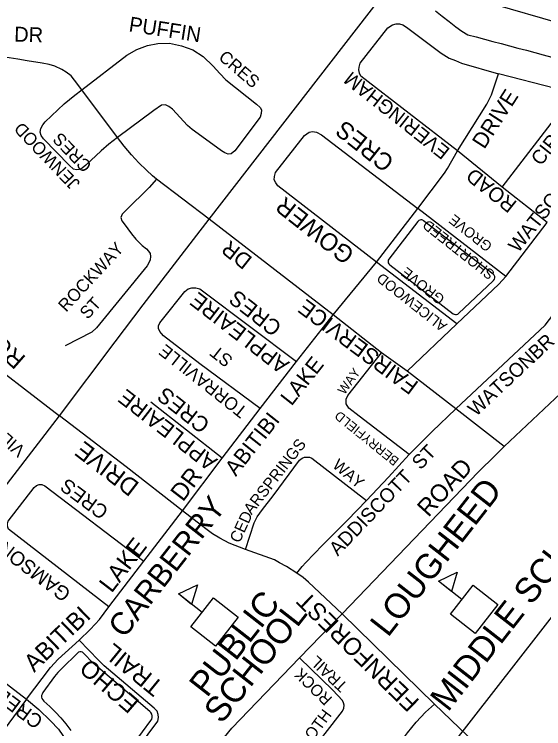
# Model space of a CAD drawing. Extents: x 586326 to 623965, y 4819854 to 4857850.
# Drawn here: x 598384 to 599021, y 4845406 to 4846265 of the extents above; entities that cross this region are included whole.
import ezdxf

# ---------------------------------------------------------------- set-up
doc = ezdxf.new("R2010")
doc.units = 0
for name, color, linetype in [('Lots_Concessions', 7, 'Continuous'), ('Major Rds and Hwys', 7, 'Continuous'), ('Minor Rd Lbls', 7, 'Continuous'), ('Minor Rds', 7, 'Continuous'), ('Park Outlines', 7, 'Continuous'), ('Proposed Minor Rds', 7, 'Continuous'), ('Proposed Rd Lbls', 7, 'Continuous'), ('Proposed Secondary Rds', 7, 'Continuous'), ('School Syms_Lbls', 7, 'Continuous'), ('Secondary Rds Lbls', 7, 'Continuous')]:
    doc.layers.add(name, color=color, linetype=linetype)

msp = doc.modelspace()

# ---------------------------------------------------------------- linework, layer by layer
at = {"layer": 'Lots_Concessions'}
msp.add_line((598527.63, 4844895.9), (599045.67, 4845560.14), dxfattribs=at)
at = {"layer": 'Major Rds and Hwys'}
for points in [[(598618.53, 4846018.81), (598927.12, 4846417.49)], [(598438.39, 4845782.27), (598505.37, 4845871.27), (598538.96, 4845916.01), (598618.53, 4846018.81)], [(598258.27, 4845548.77), (598438.39, 4845782.27)]]:
    msp.add_lwpolyline(points, dxfattribs=at)
at = {"layer": 'Minor Rds'}
for points in [[(598916.79, 4846101.23), (598800.81, 4846190.85), (598799.25, 4846194.45), (598798.33, 4846198.35), (598798.61, 4846201.5), (598800.09, 4846206.7), (598833.12, 4846248.98), (598838.7, 4846252.56), (598843.11, 4846253.88), (598847.02, 4846253.8), (598851.38, 4846252.78), (598855.66, 4846249.87), (598897.13, 4846218.34), (598907.07, 4846212.57), (598914.42, 4846209.56), (598921.78, 4846206.55), (598966.26, 4846193.56)], [(598916.79, 4846101.23), (598952.13, 4846157.39), (598957.79, 4846168.45), (598966.26, 4846193.56)], [(598970.67, 4846057.24), (599045.81, 4846154.96), (599048.61, 4846161.74), (599048.69, 4846165.66), (599047.43, 4846169.14), (599042.58, 4846174.41), (599034.84, 4846175.98), (598966.26, 4846193.56)], [(598819.37, 4845967.13), (598701.02, 4846058.8), (598698.34, 4846062.48), (598696.66, 4846066.18), (598696.93, 4846070.33), (598697.92, 4846074.91), (598732.91, 4846119.44), (598738.41, 4846123.68), (598742.55, 4846124.41), (598747.32, 4846123.66), (598753.54, 4846120.19), (598869.14, 4846031.86)], [(598869.14, 4846031.86), (598901.37, 4846074.37), (598904.94, 4846079.72), (598916.79, 4846101.23)], [(598970.67, 4846057.24), (598916.79, 4846101.23)], [(599024.66, 4846015.05), (598970.67, 4846057.24)], [(598819.37, 4845967.13), (598869.14, 4846031.86)], [(598974.98, 4845949.78), (598869.14, 4846031.86)], [(598767.52, 4845903.82), (598618.53, 4846018.81)], [(598974.98, 4845949.78), (599024.66, 4846015.05)], [(598914.87, 4845790.77), (599022.25, 4845891.52), (599083.48, 4845971.16)], [(598767.52, 4845903.82), (598819.37, 4845967.13)], [(598916.13, 4845892.99), (598819.37, 4845967.13)], [(598916.13, 4845892.99), (598966.5, 4845940.6), (598974.98, 4845949.78)], [(598557.54, 4845887.34), (598557.57, 4845890.65), (598559, 4845894.3), (598562.17, 4845898.37), (598589.01, 4845931.81), (598593, 4845935.09), (598597.63, 4845936.46), (598602.49, 4845936.5), (598607.22, 4845935.08), (598610.36, 4845932.91), (598723.48, 4845847.57)], [(598723.48, 4845847.57), (598767.52, 4845903.82)], [(598825.72, 4845858.22), (598767.52, 4845903.82)], [(598856.3, 4845836.09), (598916.13, 4845892.99)], [(598679.82, 4845791.05), (598607.28, 4845844.83), (598563.59, 4845878.69), (598561.01, 4845881.21), (598559, 4845883.92), (598557.54, 4845887.34)], [(598858.75, 4845735.8), (598798.64, 4845781.87), (598786.27, 4845791.54), (598783.08, 4845797.02), (598783.27, 4845802.35), (598785.24, 4845806.79), (598825.72, 4845858.22)], [(598856.3, 4845836.09), (598825.72, 4845858.22)], [(598679.82, 4845791.05), (598723.48, 4845847.57)], [(598914.87, 4845790.77), (598856.3, 4845836.09)], [(598633.96, 4845731.63), (598548.34, 4845799.02)], [(598633.96, 4845731.63), (598679.82, 4845791.05)], [(598858.75, 4845735.8), (598886.43, 4845763.58), (598914.87, 4845790.77)], [(598972.9, 4845745.62), (598914.87, 4845790.77)], [(598586.27, 4845668.03), (598633.96, 4845731.63)], [(598695.3, 4845686), (598727.13, 4845728.97), (598730.05, 4845731.29), (598733.1, 4845732.51), (598736.54, 4845732.82), (598739.1, 4845732.63), (598741.99, 4845731.47), (598807.48, 4845680.7)], [(598807.48, 4845680.7), (598833.93, 4845708.49), (598858.75, 4845735.8)], [(598497.56, 4845552.76), (598377.13, 4845646.28), (598375.92, 4845649.64), (598375.71, 4845652.64), (598376.82, 4845655.88), (598407.75, 4845696.36), (598410.83, 4845698.49), (598413.83, 4845699.97), (598416.93, 4845699.96), (598420.63, 4845698.34), (598539.87, 4845607.45)], [(598662.04, 4845621.7), (598672.33, 4845653.81), (598676.16, 4845661.1), (598682.46, 4845669.57), (598695.3, 4845686)], [(598754.63, 4845626.94), (598764.09, 4845636.57), (598784.63, 4845656.84), (598807.48, 4845680.7)], [(598539.87, 4845607.45), (598586.27, 4845668.03)], [(598723.59, 4845593.18), (598730.3, 4845601.14), (598734.74, 4845606.17), (598754.63, 4845626.94)], [(598497.56, 4845552.76), (598539.87, 4845607.45)], [(598462, 4845512.5), (598475.06, 4845525.4), (598481.37, 4845531.67), (598486.45, 4845537.62), (598497.56, 4845552.76)], [(598398.61, 4845441.85), (598427.58, 4845479.69), (598436.68, 4845489.59), (598462, 4845512.5)], [(598487.94, 4845322.93), (598556.43, 4845415.37), (598557.41, 4845419.42), (598556.93, 4845423.29), (598555.73, 4845427.07), (598552.14, 4845431.01), (598492.25, 4845481.91), (598485.17, 4845488.44), (598462, 4845512.5)], [(598710.38, 4845339.58), (598778.86, 4845427.23), (598780.31, 4845430.74), (598780.61, 4845434.26), (598779.81, 4845437.21), (598778.65, 4845440.18), (598767.02, 4845452.61), (598726.98, 4845491.26)], [(598340.6, 4845486.17), (598398.61, 4845441.85)], [(598398.61, 4845441.85), (598299.94, 4845308.07), (598288.45, 4845294.16), (598235.2, 4845238.57), (598233.66, 4845234.72), (598233.54, 4845231.22), (598235.69, 4845227.09), (598238.79, 4845223.53), (598280.52, 4845182.76)], [(598398.61, 4845441.85), (598413.45, 4845429.19), (598427.49, 4845415.78), (598437.01, 4845405.41), (598447.61, 4845390.35), (598457.31, 4845374.33)], [(598773.97, 4845290.34), (598856.66, 4845401.34), (598867.43, 4845414.12), (598878.41, 4845425.93), (598889.33, 4845435.76)]]:
    msp.add_lwpolyline(points, dxfattribs=at)
at = {"layer": 'Park Outlines'}
for points in [[(598890.39, 4846269.36), (598898.63, 4846263.02), (598906.87, 4846256.69), (598915.11, 4846250.35), (598922, 4846245.05), (598929.42, 4846240.7), (598939.47, 4846238.03), (598949.51, 4846235.35), (598959.56, 4846232.67), (598969.6, 4846230), (598979.65, 4846227.32), (598989.69, 4846224.64), (598999.74, 4846221.97), (599009.78, 4846219.29), (599019.83, 4846216.61), (599030.45, 4846213.78)], [(599037.77, 4846254.99), (598962.78, 4846276.74)], [(598498.27, 4845348.05), (598548.26, 4845415.92), (598549.25, 4845417.7), (598549.77, 4845419.67), (598549.79, 4845421.7), (598549.3, 4845423.68), (598548.34, 4845425.47), (598546.96, 4845426.97), (598484.32, 4845479.95), (598481.59, 4845482.37), (598478.98, 4845484.92), (598467.17, 4845497.06), (598465.92, 4845497.99), (598464.44, 4845498.5), (598462.87, 4845498.52), (598461.38, 4845498.06), (598460.1, 4845497.16), (598441.05, 4845478.63), (598436.53, 4845473.85), (598432.42, 4845468.73), (598418.25, 4845449.49), (598417.34, 4845447.86), (598416.86, 4845446.05), (598416.84, 4845444.18), (598417.29, 4845442.36), (598418.17, 4845440.71), (598419.43, 4845439.33), (598426.6, 4845432.94), (598433.46, 4845426.21), (598439.99, 4845419.16), (598446.17, 4845411.82), (598452, 4845404.18)]]:
    msp.add_lwpolyline(points, dxfattribs=at)
msp.add_lwpolyline([(598872.7, 4846017.98), (598872.7, 4846017.98), (598871.47, 4846017.7), (598870.36, 4846017.12), (598869.42, 4846016.29), (598869.33, 4846016.17), (598869.24, 4846016.05), (598834.52, 4845970.87), (598833.77, 4845969.49), (598833.48, 4845967.96), (598833.69, 4845966.41), (598834.36, 4845964.99), (598835.43, 4845963.86), (598911.82, 4845905.16), (598913.05, 4845904.47), (598914.42, 4845904.15), (598915.83, 4845904.22), (598917.16, 4845904.68), (598918.3, 4845905.49), (598959.69, 4845944.62), (598959.9, 4845944.83), (598960.28, 4845945.19), (598961.28, 4845946.57), (598961.76, 4845948.21), (598961.66, 4845949.91), (598961, 4845951.48), (598959.84, 4845952.74), (598876.24, 4846016.97), (598875.16, 4846017.61), (598873.95, 4846017.95)], close=True, dxfattribs=at)
at = {"layer": 'Proposed Minor Rds'}
for points in [[(598465.15, 4846174.42), (598519.42, 4846216.12), (598531.36, 4846223.01), (598544.13, 4846227.87), (598556.64, 4846230.19), (598570.53, 4846230.73), (598585.1, 4846227.28), (598598.66, 4846222.55), (598611.08, 4846214.58), (598623.15, 4846203.08), (598631.24, 4846194), (598638.55, 4846186.56), (598675.08, 4846157.33), (598679.47, 4846153.21), (598681.07, 4846150.41), (598680.95, 4846145.84), (598679.75, 4846141.43), (598649.22, 4846101.24), (598644.74, 4846097.49), (598641.28, 4846097.26), (598637.12, 4846098.79), (598633.05, 4846101.1), (598605.05, 4846121.59), (598597.94, 4846126.63), (598592.19, 4846131.64), (598574.21, 4846151.04), (598570, 4846154.5), (598565.69, 4846156.49), (598561.02, 4846155.82), (598551.73, 4846149.45), (598508.17, 4846117.11)], [(598465.15, 4846174.42), (598456.35, 4846186.16), (598452.29, 4846191.43), (598446.28, 4846195.77), (598441.08, 4846198.84), (598432.61, 4846202.85), (598426.06, 4846204.97), (598417.33, 4846206.59), (598399.38, 4846209.21), (598388.34, 4846211.51), (598377.69, 4846212.95), (598371.1, 4846213.91)], [(598508.17, 4846117.11), (598497.76, 4846109.2), (598488.6, 4846101.05), (598469.9, 4846083.65), (598465.42, 4846080.35), (598461.87, 4846078.63), (598458.62, 4846078.17), (598455.23, 4846079.21), (598449.91, 4846083.92), (598419.07, 4846115.62), (598416.51, 4846119.52), (598415.17, 4846123.56), (598415.93, 4846127.87), (598418.26, 4846132.25), (598421.29, 4846135.88), (598443.79, 4846157.51), (598456.76, 4846168.09), (598465.15, 4846174.42)], [(598508.17, 4846117.11), (598465.15, 4846174.42)], [(598554.84, 4846067.18), (598550.37, 4846071.13), (598543.04, 4846077.79), (598533.8, 4846086.73), (598524.9, 4846096.1), (598516.02, 4846106.84), (598508.17, 4846117.11)], [(598554.84, 4846067.18), (598545.99, 4846056.87), (598518.01, 4846029.51), (598513.53, 4846024.92), (598512.29, 4846020.78), (598513.38, 4846016.93), (598516.02, 4846013.27), (598524.95, 4846001.39), (598530.01, 4845994.94), (598537.88, 4845987.28), (598542.78, 4845983.26), (598545.41, 4845980.6), (598547.29, 4845977.63), (598547.85, 4845974), (598547.28, 4845969.94), (598545.62, 4845966.43), (598543.62, 4845962.98)], [(598618.53, 4846018.81), (598554.84, 4846067.18)], [(598543.62, 4845962.98), (598482.77, 4845888.13)], [(598482.77, 4845888.13), (598477.17, 4845882.86), (598445.2, 4845866.71)]]:
    msp.add_lwpolyline(points, dxfattribs=at)
at = {"layer": 'Proposed Secondary Rds'}
for points in [[(598266.66, 4845928.28), (598330.91, 4845864.88), (598438.39, 4845782.27)], [(598972.9, 4845745.62), (599068.6, 4845835.48), (599077.83, 4845845.26), (599087.88, 4845857.29), (599142.02, 4845926.91)], [(598518.66, 4845721.03), (598438.39, 4845782.27)], [(598778.21, 4845544.37), (598941.61, 4845714.6), (598962.74, 4845735.29), (598972.9, 4845745.62)], [(598586.27, 4845668.03), (598518.66, 4845721.03)], [(598662.04, 4845621.7), (598642.27, 4845629.34), (598631.01, 4845635.18), (598622.17, 4845640.61), (598614.17, 4845646.32), (598586.27, 4845668.03)], [(598723.59, 4845593.18), (598711.16, 4845601.09), (598703.06, 4845605.71), (598696.88, 4845609.11), (598662.04, 4845621.7)], [(598778.21, 4845544.37), (598737.62, 4845582.56), (598731.24, 4845588), (598723.59, 4845593.18)], [(598726.98, 4845491.26), (598778.21, 4845544.37)], [(598889.33, 4845435.76), (598778.21, 4845544.37)], [(598636.9, 4845395.8), (598645.69, 4845406.89), (598726.98, 4845491.26)], [(598889.33, 4845435.76), (598949.22, 4845378.48)]]:
    msp.add_lwpolyline(points, dxfattribs=at)
at = {"layer": 'School Syms_Lbls'}
for p, q in [((598922.36, 4845561.36), (598893.95, 4845583.56)), ((598609.78, 4845545.94), (598581.37, 4845568.14))]:
    msp.add_line(p, q, dxfattribs=at)
for points in [[(598893.95, 4845583.56), (598916.73, 4845594.59), (598909.81, 4845571.09)], [(598581.37, 4845568.14), (598604.15, 4845579.17), (598597.24, 4845555.67)], [(598908.73, 4845543.92), (598935.99, 4845578.81), (598965.6, 4845555.68), (598938.33, 4845520.78)], [(598596.15, 4845528.49), (598623.42, 4845563.39), (598653.02, 4845540.26), (598625.76, 4845505.36)]]:
    msp.add_lwpolyline(points, close=True, dxfattribs=at)

# ---------------------------------------------------------------- texts
at = {"layer": 'Minor Rd Lbls'}
for s, height, rotation, p in [('EVERINGHAM', 16.975, 141.68147, (598909.11, 4846102.8)), ('DRIVE', 18.861, 57.19131, (598949.17, 4846102.17)), ('CIRCLE', 16.975, 51.69392, (599017.23, 4846082.05)), ('CRES', 20.956, 141.68147, (598842.3, 4846090.5)), ('WATSONBROOK', 16.9747, 51.69392, (598989.92, 4845977.53)), ('ROAD', 17.613, 141.34942, (598989.61, 4846039.01)), ('GOWER', 20.956, 141.68147, (598794.57, 4845979.54)), ('GROVE', 12.375, 141.68147, (598959.88, 4845988.43)), ('SHORTREED', 12.375, 141.68147, (598962.8, 4845954.77)), ('DR', 18.861, 141.68147, (598671.48, 4845971.98)), ('GROVE', 12.375, 141.68147, (598902.68, 4845924.91)), ('ALICEWOOD', 12.375, 141.68147, (598905.45, 4845892.44)), ('APPLEAIRE', 18.861, 142.25106, (598715.94, 4845846.47)), ('CRES', 18.861, 141.68147, (598707.03, 4845891.39)), ('FAIRSERVICE', 19.0965, 143.32219, (598871.44, 4845822)), ('WATSONBR', 16.975, 43.0186, (598939.13, 4845780.79)), ('VILLADOWNS TRAIL', 15, 138.68667, (598398.45, 4845742.87)), ('TORRAVILLE ', 15.2772, 141.68147, (598665.54, 4845790.58)), ('ST', 15.277, 141.68147, (598648.08, 4845851.59)), ('ABITIBI   LAKE', 18.8608, 51.69392, (598650.43, 4845708.72)), ('WAY', 11.137, 54.4508, (598781.06, 4845807.06)), ('APPLEAIRE', 18.861, 142.25106, (598629.53, 4845729.77)), ('CRES', 18.861, 141.68147, (598620.62, 4845774.69)), ('BERRYFIELD', 11.137, 140.88452, (598847.55, 4845730.06)), ('ARSPRINGS', 13.75, 52.12314, (598669.28, 4845662.63)), ('ADDISCOTT  ST', 16.9747, 46.19416, (598773.03, 4845612.85)), ('WAY', 13.75, 319.5985, (598765.62, 4845721.22)), ('DR', 20.956, 52.50544, (598586.75, 4845678.12)), ('CRES', 17.069, 143.353, (598498.61, 4845670.29)), ('CED', 13.75, 65.2563, (598654.85, 4845628.57)), ('LAKE', 20.956, 52.50544, (598501, 4845568.43)), ('GAMSON', 17.069, 142.3788, (598453.38, 4845571.03)), ('ABITIBI', 20.956, 43.92411, (598407.86, 4845473.23)), ('TRAIL', 20.956, 140.81609, (598564.82, 4845459.94)), ('ECHO', 20.956, 139.34707, (598535.71, 4845438.93)), ('TRAIL', 13.826, 136.50245, (598785.98, 4845458.99)), ('ROCK', 13.826, 135.76254, (598767.35, 4845442.87)), ('CREEK', 17.069, 143.353, (598420, 4845418.31)), ('SMOOTH', 13.826, 53.24758, (598717.92, 4845357.72))]:
    msp.add_text(s, height=height, rotation=rotation, dxfattribs=at).set_placement(p)
at = {"layer": 'Proposed Rd Lbls'}
for s, height, rotation, p in [('PUFFIN', 18, 351.1624, (598520.96, 4846244.87)), ('DR', 18, 358.07846, (598383.61, 4846232.51)), ('CRES', 15, 319.36336, (598628.56, 4846211.84)), ('JENWOOD', 15, 133.6699, (598464.02, 4846062.67)), (' CRES', 15, 133.6699, (598482.11, 4846079.93)), ('ROCKWAY', 15, 47.25438, (598446.31, 4845906.41)), ('RUSSELL', 20.956, 138.68667, (598398.99, 4845852.8)), ('  ST', 15, 47.25438, (598464.67, 4845889.44))]:
    msp.add_text(s, height=height, rotation=rotation, dxfattribs=at).set_placement(p)
at = {"layer": 'School Syms_Lbls'}
for s, height, p in [('LOUGHEED', 30, (598833.3, 4845515.06)), ('MIDDLE SCHOOL', 30, (598905.53, 4845425.33)), ('CARBERRY', 27, (598516.15, 4845513.85)), ('PUBLIC', 30, (598615.72, 4845442.54)), ('SCHOOL', 30, (598633.39, 4845410.76))]:
    msp.add_text(s, height=height, rotation=52.00002, dxfattribs=at).set_placement(p)
at = {"layer": 'Secondary Rds Lbls'}
for s, rotation, p in [('DRIVE', 142.40903, (598535.65, 4845700.82)), ('ROAD', 47.5906, (598881.94, 4845659.65)), ('FERNFOREST', 135.59791, (598872.47, 4845439.69))]:
    msp.add_text(s, height=20.956, rotation=rotation, dxfattribs=at).set_placement(p)

doc.saveas('drawing.dxf')
